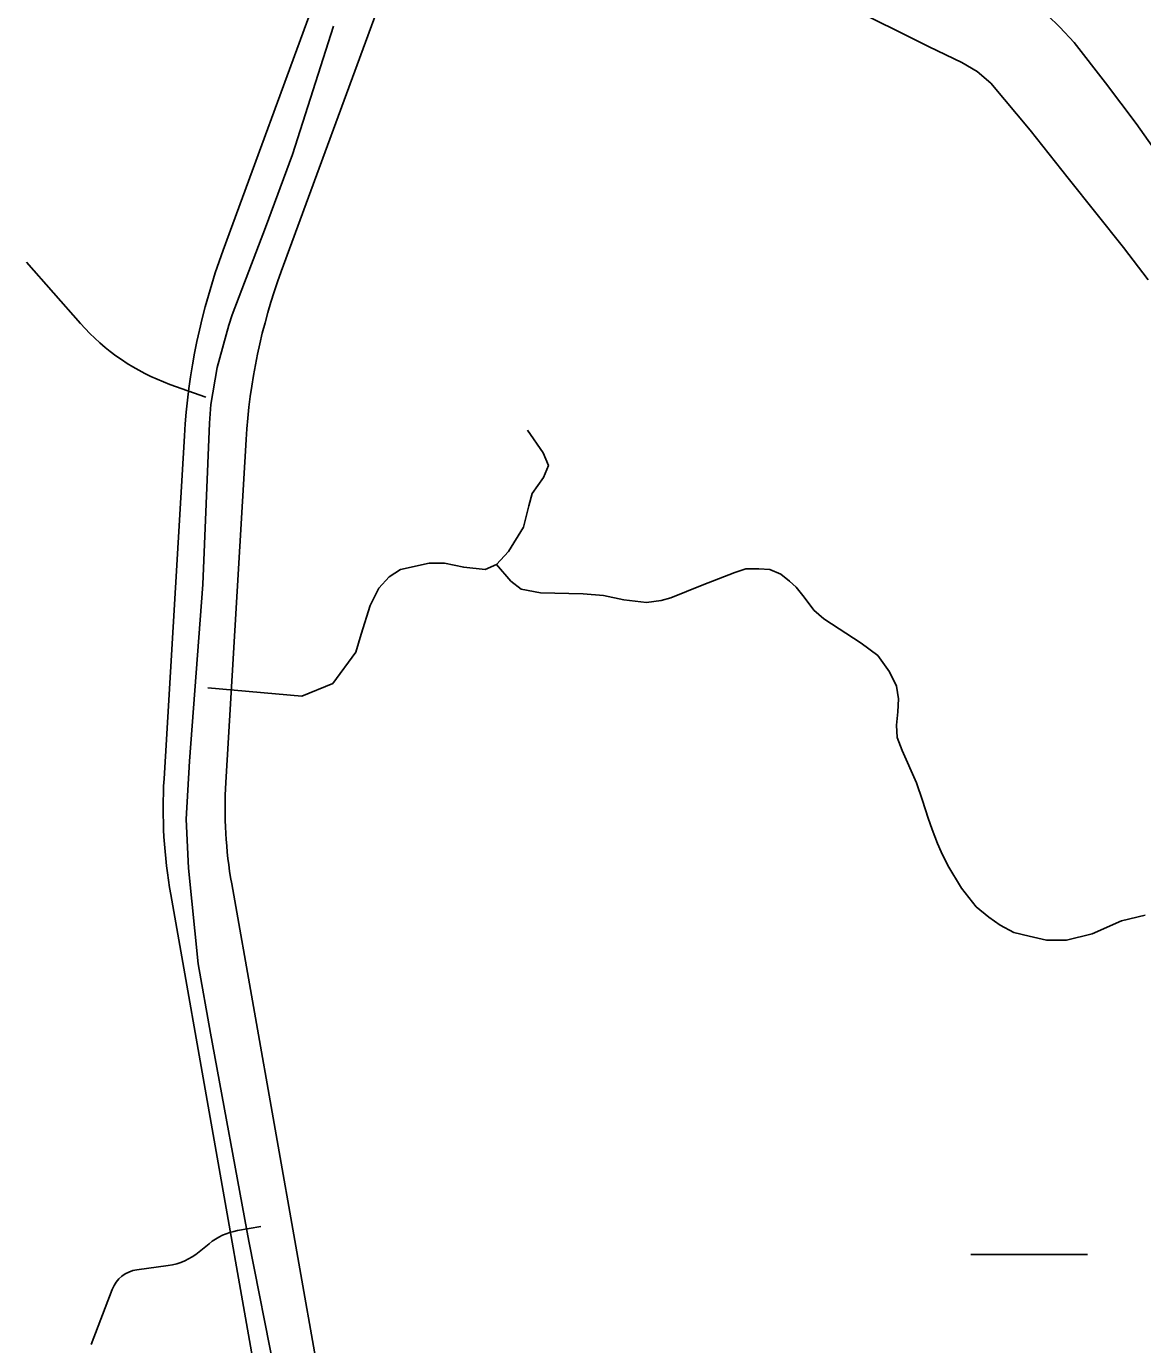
# Model space of a CAD drawing. Extents: x 1219626 to 1426462, y 456797 to 752399.
# Drawn here: x 1360322 to 1363929, y 510692 to 514953 of the extents above; entities that cross this region are included whole.
import ezdxf

# ---------------------------------------------------------------- set-up
doc = ezdxf.new("R2010")
doc.units = 0
for name, color, linetype in [('Islands Coastal', 7, 'Continuous'), ('Local Roads Paved', 7, 'Continuous'), ('State Route Divided Highway Outline and Fill', 7, 'Continuous'), ('State Routes Highway Center Lines', 7, 'Continuous'), ('Swamps', 7, 'Continuous')]:
    doc.layers.add(name, color=color, linetype=linetype)

msp = doc.modelspace()

# ---------------------------------------------------------------- linework, layer by layer
at = {"layer": 'Islands Coastal'}
for points in [[(1363019.9, 514994.7), (1363129.8, 514940.8), (1363240, 514886.5), (1363345.5, 514836.2), (1363395.3, 514807), (1363438.5, 514769.3), (1363566, 514617), (1363688.6, 514461.7), (1363778, 514349.5), (1363867.3, 514237.4), (1363946.9, 514133.3)], [(1364019.8, 514481), (1363909, 514638.3), (1363809.5, 514769.9), (1363708.5, 514900.4), (1363662.1, 514949.9), (1363622.3, 514988.7)]]:
    msp.add_lwpolyline(points, dxfattribs=at)
at = {"layer": 'Local Roads Paved'}
for p, q in [((1360497.3, 513992), (1360322.4, 514190.9)), ((1360902.4, 513753.8), (1360786.3, 513795.5)), ((1361005.1, 511060.5), (1361080.2, 511073.8)), ((1360880.8, 510991.6), (1360912.8, 511018)), ((1360679.7, 510933.7), (1360781.1, 510947.8)), ((1360531.9, 510691.8), (1360600, 510870.3))]:
    msp.add_line(p, q, dxfattribs=at)
for points in [[(1360908.6, 512814.2), (1361212, 512787.3), (1361312.3, 512828.9), (1361386.9, 512930.4), (1361404, 512987.9), (1361433.4, 513080.9), (1361461.5, 513137.2), (1361494.5, 513173.9), (1361531.2, 513197.1), (1361624.2, 513217.9), (1361673.1, 513217.9), (1361735.5, 513204.4), (1361805.2, 513197.1), (1361841.9, 513213), (1361879.8, 513255.8), (1361928.8, 513334.1), (1361945.9, 513402.6), (1361956.9, 513443), (1361993.6, 513494.4), (1362009.5, 513533.5), (1361992.4, 513573.9), (1361942.2, 513647.3)], [(1361841.9, 513213), (1361888.4, 513159.2), (1361921.4, 513133.5), (1361983.8, 513121.3), (1362122, 513118.8), (1362186.9, 513112.7), (1362252.9, 513099.3), (1362326.3, 513090.7), (1362374, 513096.8), (1362404.6, 513105.4), (1362506.1, 513147), (1362611.3, 513187.3), (1362646.8, 513199.6), (1362689.6, 513199.6), (1362725.1, 513197.1), (1362760.6, 513182.4), (1362788.7, 513159.2), (1362809.5, 513139.6), (1362835.2, 513107.8), (1362867, 513066.2), (1362898.8, 513038.1), (1363019.9, 512958.6), (1363073.7, 512919.4), (1363111.6, 512866.8), (1363133.6, 512820.4), (1363141, 512778.8), (1363138.5, 512737.2), (1363133.6, 512694.4), (1363136.1, 512654), (1363152, 512612.4), (1363198.5, 512507.2), (1363218, 512450.9), (1363236.4, 512393.5), (1363249.8, 512356.8), (1363267, 512311.5), (1363278, 512284.6), (1363300, 512240.6), (1363344, 512167.2), (1363391.7, 512107.2), (1363432.1, 512073), (1363468.8, 512047.3), (1363512.8, 512024), (1363563, 512011.8), (1363619.3, 511999.6), (1363682.9, 511999.6), (1363766, 512019.1), (1363861.5, 512062), (1363937.3, 512080.3)]]:
    msp.add_lwpolyline(points, dxfattribs=at)
for centre, radius, start, end in [((1361022.9, 514454.3), 700, 221.3329, 250.2436), ((1361040, 510863.6), 200, 100.0324, 129.4871), ((1360753.6, 511145.9), 200, 277.9112, 309.4871), ((1360693.4, 510834.7), 100, 97.9112, 159.1122)]:
    msp.add_arc(centre, radius, start, end, dxfattribs=at)
at = {"layer": 'State Route Divided Highway Outline and Fill'}
for p, q in [((1360958.2, 514228.8), (1361345.2, 515282.5)), ((1361533, 515213.5), (1361145.9, 514159.9)), ((1360767.2, 512520.2), (1360833.1, 513629.2)), ((1361032.7, 513617.4), (1360966.9, 512508.4)), ((1360985.8, 512181.5), (1361325.3, 510262.8)), ((1361128.3, 510227.9), (1360788.9, 512146.7))]:
    msp.add_line(p, q, dxfattribs=at)
for centre, radius, start, end in [((1362929.4, 513504.7), 2100, 159.8298, 176.602), ((1362929.4, 513504.7), 1900, 159.8298, 176.602), ((1362364.4, 512425.4), 1600, 176.602, 190.0324), ((1362364.4, 512425.4), 1400, 176.602, 190.0324)]:
    msp.add_arc(centre, radius, start, end, dxfattribs=at)
at = {"layer": 'State Routes Highway Center Lines'}
for p, q in [((1361182.4, 514538.1), (1361315.1, 514952.7)), ((1361095.5, 514302.8), (1361182.4, 514538.1)), ((1360987.4, 514020.5), (1361095.5, 514302.8)), ((1360976.7, 513986.5), (1360987.4, 514020.5)), ((1360938.4, 513850.2), (1360976.7, 513986.5)), ((1360919, 513730.9), (1360938.4, 513850.2)), ((1360914.6, 513670.2), (1360919, 513730.9)), ((1360892.3, 513148.3), (1360914.6, 513670.2)), ((1360849.6, 512577.7), (1360892.3, 513148.3)), ((1360838.9, 512390.5), (1360849.6, 512577.7)), ((1360846.7, 512231.4), (1360838.9, 512390.5)), ((1360878, 511923.1), (1360846.7, 512231.4)), ((1360917.8, 511698.9), (1360878, 511923.1)), ((1361041, 511026.1), (1360917.8, 511698.9)), ((1361176.1, 510345.9), (1361041, 511026.1))]:
    msp.add_line(p, q, dxfattribs=at)
at = {"layer": 'Swamps'}
msp.add_lwpolyline([(1363374.4, 510983.2), (1363751, 510983.2)], dxfattribs=at)

doc.saveas('drawing.dxf')
